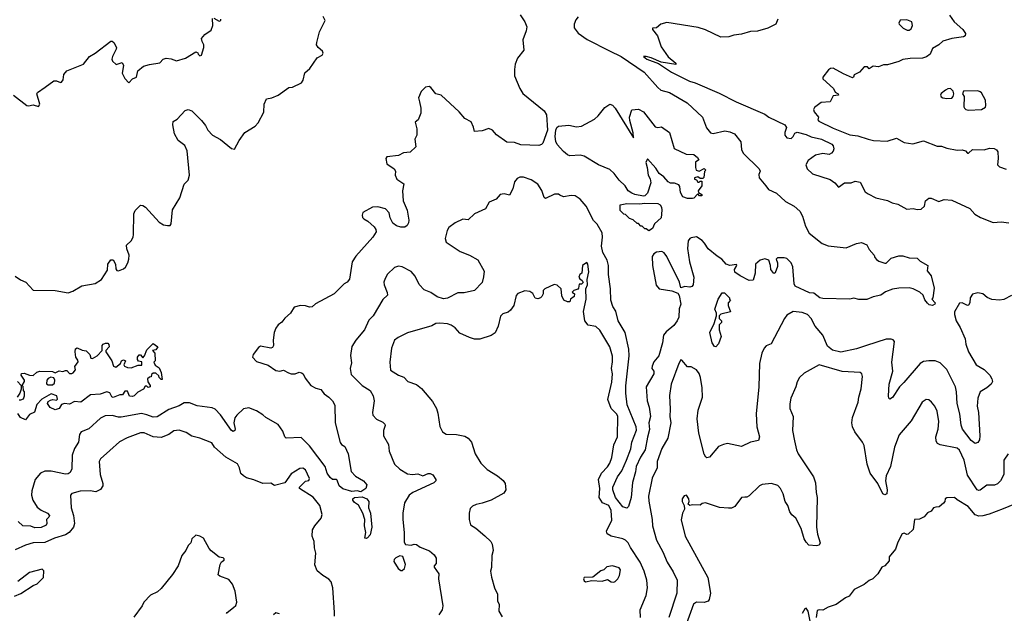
# Model space of a CAD drawing. Extents: x 1678759 to 1859541, y 384609 to 522867.
# Tile 355 of 466: x 1787910 to 1795541, y 407048 to 411651. Entities that reach past the tile are written whole.
import ezdxf

# ---------------------------------------------------------------- set-up
doc = ezdxf.new("R2010")
doc.units = 0

msp = doc.modelspace()

# ---------------------------------------------------------------- linework, layer by layer
at = {"layer": '0CON20XD'}
for points in [[(1787860.6, 411065), (1787965, 410986.5), (1787976.9, 410983.1), (1788015, 410990), (1788055, 410978), (1788067, 410997), (1788042.1, 411075), (1788046.7, 411085), (1788108.3, 411128.3), (1788175, 411176.7), (1788195, 411177.5), (1788225, 411163.3), (1788235, 411166.7), (1788245.8, 411184.2), (1788252, 411225), (1788275, 411253.3), (1788405.6, 411305), (1788450, 411365), (1788495, 411390), (1788615, 411485.5), (1788625.4, 411485.4), (1788639.2, 411475), (1788658.8, 411435), (1788657.7, 411422.3), (1788628.8, 411365), (1788623.8, 411345), (1788628.3, 411328.3), (1788656.4, 411303.6), (1788705, 411320), (1788713.8, 411295), (1788703.3, 411235), (1788723.9, 411193.9), (1788755, 411160), (1788785, 411192.5), (1788815, 411204), (1788826, 411254), (1788870.5, 411289.5), (1788915.8, 411304.2), (1788995, 411316.7), (1789022.5, 411345), (1789045, 411353.3), (1789085, 411346.7), (1789125, 411331.2), (1789195, 411352), (1789275, 411402.5), (1789290, 411395), (1789293.3, 411383.3), (1789305, 411370), (1789320, 411375), (1789337.5, 411435), (1789336.4, 411456.4), (1789323, 411483), (1789320, 411505), (1789343.6, 411536.4), (1789395, 411570), (1789406.7, 411605), (1789405, 411660)], [(1787875, 409661.2), (1787915, 409632.5), (1787956.7, 409616.7), (1788015, 409553.3), (1788185, 409552), (1788285.9, 409534.1), (1788322.5, 409545), (1788392.6, 409587.4), (1788494.3, 409605.7), (1788543.3, 409635), (1788590.7, 409709.3), (1788593.3, 409755), (1788615, 409787.5), (1788635, 409790), (1788652.5, 409755), (1788655, 409720), (1788662.5, 409705), (1788675, 409703.8), (1788715, 409718), (1788729.4, 409730.6), (1788749.2, 409765), (1788755.6, 409794.4), (1788757.1, 409825), (1788739.2, 409875), (1788737.3, 409902.7), (1788774.3, 409935.7), (1788788.1, 409965), (1788793.1, 409985), (1788793.8, 410145), (1788805, 410172.5), (1788845, 410212.5), (1788865, 410208.8), (1788885, 410196), (1788989.8, 410079.8), (1789025, 410060.6), (1789055, 410054.3), (1789075, 410056), (1789085, 410066.7), (1789094.1, 410175.9), (1789150.2, 410269.8), (1789184.6, 410375), (1789215, 410407.5), (1789226.8, 410445), (1789208.9, 410635), (1789189.2, 410675), (1789138.8, 410715), (1789108.8, 410765), (1789096.7, 410835), (1789098.3, 410861.7), (1789129.5, 410880.5), (1789192.6, 410947.4), (1789215.7, 410955.7), (1789242.9, 410942.9), (1789318.8, 410868.8), (1789350.7, 410830.7), (1789369.2, 410795), (1789404.7, 410754.7), (1789465, 410722.9), (1789551.2, 410651.2), (1789575, 410647.5), (1789611.9, 410715), (1789655.7, 410775), (1789735, 410825.6), (1789758.9, 410851.1), (1789801.2, 410935), (1789803.7, 410995), (1789822.4, 411037.6), (1789865, 411043.8), (1789914.2, 411065.8), (1789995, 411123.8), (1790025, 411128.8), (1790095, 411162.5), (1790108, 411182), (1790120.9, 411239.1), (1790158.6, 411271.4), (1790214.6, 411355.4), (1790255.4, 411375), (1790261.1, 411391.1), (1790256.9, 411406.9), (1790222.9, 411435), (1790211.4, 411455), (1790211.9, 411475), (1790234.6, 411555.4), (1790276.2, 411645), (1790261.4, 411675)], [(1791787.6, 411687.6), (1791825, 411633.8), (1791839.4, 411595), (1791836.5, 411565), (1791809.2, 411495), (1791818, 411415), (1791768.7, 411351.3), (1791750.8, 411305), (1791746, 411265), (1791746, 411215), (1791785, 411117.5), (1791809.3, 411079.3), (1791975, 410942.9), (1791991.9, 410911.9), (1792001.6, 410795), (1791965, 410694.2), (1791955, 410682.9), (1791934.5, 410675.5), (1791795, 410679.4), (1791745, 410698.9), (1791685, 410700), (1791605, 410757.5), (1791575, 410793.8), (1791545, 410806.7), (1791495, 410788.8), (1791433.8, 410783.8), (1791428.3, 410818.3), (1791409.5, 410859.5), (1791360, 410885), (1791316.6, 410936.6), (1791176.7, 411065), (1791135, 411076.7), (1791095.7, 411125.7), (1791082.3, 411132.3), (1791055, 411128), (1791022, 411095), (1791001.2, 411045), (1791007.5, 411015), (1791020, 410965), (1791020, 410925), (1790997.5, 410875), (1790973.8, 410855), (1790987.5, 410805), (1790986.7, 410755), (1790973.3, 410725), (1790980, 410665), (1790935, 410622.5), (1790885, 410617.5), (1790845, 410597.5), (1790755, 410586.7), (1790746.7, 410575), (1790755, 410533.3), (1790813.3, 410495), (1790823.3, 410475), (1790818.8, 410445), (1790834, 410415), (1790887.5, 410377.5), (1790877.1, 410325), (1790882.2, 410245), (1790913.1, 410175), (1790926.5, 410096.5), (1790922.7, 410075), (1790913.1, 410055), (1790895, 410042.5), (1790865, 410041.4), (1790831.3, 410051.3), (1790802.7, 410072.7), (1790780, 410115), (1790772.2, 410152.2), (1790746.2, 410185), (1790685, 410199.4), (1790645, 410197.5), (1790570, 410155), (1790563.3, 410135), (1790566.4, 410116.4), (1790576.1, 410106.1), (1790609.2, 410089.2), (1790656.7, 410045), (1790670, 410025), (1790673.3, 410005), (1790646.2, 409965), (1790515, 409818), (1790485.6, 409774.4), (1790465, 409640), (1790447.5, 409615), (1790425, 409602.5), (1790346.2, 409525), (1790203.3, 409446.7), (1790177.5, 409425), (1790155, 409422), (1790125, 409431.2), (1790085, 409434), (1790037.7, 409422.3), (1790008, 409375), (1789965, 409337.5), (1789941.4, 409305), (1789912.9, 409285), (1789895, 409260), (1789881.5, 409225), (1789873.1, 409165), (1789876.9, 409125), (1789870, 409110), (1789855, 409103.8), (1789775, 409119.2), (1789760.6, 409109.4), (1789720, 409055), (1789714.3, 409035), (1789745, 409000), (1789835, 408971.1), (1789895, 408930.8), (1789925, 408925.7), (1789955, 408934), (1789993.6, 408913.6), (1790015, 408904.2), (1790045, 408906), (1790075, 408918.8), (1790095, 408913.3), (1790106.7, 408905), (1790121.7, 408871.7), (1790165.5, 408815.5), (1790205, 408794.4), (1790245, 408782.5), (1790270.2, 408750.2), (1790307.1, 408725), (1790335.5, 408695), (1790351.4, 408661.4), (1790355.4, 408525), (1790393, 408373), (1790405, 408356.7), (1790430.5, 408340.5), (1790456.2, 408285), (1790478.3, 408148.3), (1790511.7, 408111.7), (1790575, 408075.7), (1790601.4, 408045), (1790591.4, 408015), (1790555, 407990.9), (1790525, 407997.3), (1790485, 407991.5), (1790413.5, 408013.5), (1790386.1, 408036.1), (1790371.2, 408081.2), (1790365, 408086), (1790335, 408084.2), (1790315, 408100.8), (1790294.2, 408134.2), (1790277.3, 408187.3), (1790221.4, 408261.4), (1790157.1, 408347.1), (1790090.7, 408410.7), (1789975, 408406.2), (1789965, 408416.7), (1789950.5, 408460.5), (1789912.8, 408512.8), (1789818.8, 408565), (1789795, 408587.5), (1789745, 408618.6), (1789685, 408640.8), (1789645, 408634), (1789592, 408585), (1789576.8, 408563.2), (1789569.4, 408525), (1789578.8, 408475), (1789576.7, 408465), (1789565, 408458.8), (1789551.2, 408465), (1789467.1, 408587.1), (1789425, 408629.5), (1789400.5, 408640.5), (1789286.6, 408656.6), (1789225, 408680.9), (1789185, 408680), (1789145, 408655.4), (1789065, 408628.7), (1788975, 408570.8), (1788945, 408568.9), (1788894.4, 408585.6), (1788855, 408598.2), (1788695, 408569.6), (1788675, 408569.2), (1788627.4, 408582.6), (1788572.1, 408577.9), (1788535, 408561.4), (1788445, 408478.6), (1788385.5, 408454.5), (1788374.4, 408435), (1788364.5, 408375), (1788333.5, 408325), (1788317.7, 408275), (1788312.8, 408167.2), (1788301.2, 408138.8), (1788285, 408128.5), (1788265, 408127.9), (1788155, 408149.4), (1788105, 408149.3), (1788070.5, 408135), (1788030, 408085), (1788003, 407997), (1788001.5, 407965), (1788010.4, 407925), (1788045, 407871.5), (1788075, 407848.5), (1788125, 407824.3), (1788140.6, 407805), (1788136.9, 407793.1), (1788118, 407775), (1788120.6, 407745), (1788115, 407731.4), (1788075, 407713.1), (1788028.3, 407711.7), (1787995, 407723.3), (1787935, 407726.9), (1787898.7, 407758.7)], [(1789415, 411662.5), (1789455, 411640), (1789470, 411645), (1789470, 411655)], [(1792237.8, 411672.2), (1792221.3, 411648.7), (1792208.6, 411615), (1792207.1, 411587.1), (1792237.6, 411547.6), (1792307.7, 411497.7), (1792480.2, 411410.2), (1792572, 411365), (1792749.2, 411245), (1792855.8, 411125), (1792880, 411105), (1792945.4, 411085.4), (1793084, 411005), (1793200.8, 410895), (1793233.1, 410813.1), (1793263.6, 410773.6), (1793285, 410768.9), (1793375, 410789.4), (1793415, 410781.5), (1793450, 410765), (1793497.9, 410705), (1793504.5, 410645), (1793518.1, 410615), (1793642, 410495), (1793650, 410475), (1793639.2, 410450.8), (1793641.5, 410425), (1793693.4, 410363.4), (1793714, 410335), (1793776.2, 410306.2), (1793845, 410240), (1793913.6, 410203.6), (1793956.1, 410166.1), (1793976.6, 410126.6), (1793999.3, 410049.3), (1794028.6, 409995), (1794130, 409915), (1794175, 409897.5), (1794315, 409881.2), (1794395, 409914.2), (1794435, 409922.5), (1794476.2, 409905), (1794495, 409870), (1794533.3, 409825), (1794536.7, 409806.7), (1794550.5, 409790.5), (1794568.3, 409778.3), (1794615, 409762.9), (1794626.7, 409763.3), (1794665, 409800.6), (1794725, 409820.6), (1794755, 409820), (1794805, 409803.8), (1794865, 409802), (1794889.3, 409779.3), (1794947.5, 409745), (1794943.9, 409703.9), (1794973.9, 409663.9), (1794997.9, 409567.9)], [(1793785.9, 411654.1), (1793770, 411615), (1793707.5, 411585), (1793629.1, 411560.9), (1793575, 411560), (1793505, 411538.1), (1793445, 411530.5), (1793405, 411517.1), (1793345, 411514.2), (1793225, 411572.2), (1793169.2, 411590.8), (1792925, 411627.8), (1792880, 411615), (1792845, 411588), (1792813.8, 411586.2), (1792813.8, 411575), (1792854.4, 411524.4), (1792880.4, 411440.4), (1792935, 411362.9), (1792996.2, 411315), (1792995.6, 411304.4), (1792881.2, 411321.2), (1792805, 411355.4), (1792765, 411365.9), (1792743.8, 411365), (1792770.8, 411345), (1792860.7, 411310.7), (1792961.1, 411245), (1793100, 411175), (1793145, 411161), (1793330, 411080), (1793463.5, 411013.5), (1793685, 410917.1), (1793715, 410896.1), (1793838.9, 410835), (1793853.1, 410815), (1793839.4, 410775), (1793839.4, 410755), (1793854.5, 410734.5), (1793889.4, 410730.6), (1793904.6, 410745), (1793918, 410772), (1793935, 410778), (1794005, 410760), (1794043.4, 410743.4), (1794125.6, 410725), (1794204.6, 410685), (1794215, 410671.9), (1794219.1, 410649.1), (1794215, 410632.5), (1794201.4, 410615), (1794185, 410605.2), (1794135, 410613.6), (1794078.7, 410601.3), (1794020.5, 410559.5), (1794003.1, 410525), (1794012.5, 410495), (1794055, 410455.6), (1794191.7, 410411.7), (1794228, 410385), (1794255, 410353.3), (1794303.2, 410386.8), (1794353.6, 410386.4), (1794385, 410397.5), (1794425, 410390), (1794463.3, 410315), (1794485, 410300), (1794545, 410268.8), (1794635, 410249.2), (1794671.2, 410231.2), (1794715, 410220), (1794785, 410182.5), (1794835, 410186.7), (1794865, 410178.8), (1794897.7, 410182.3), (1794923.3, 410205), (1794931.2, 410245), (1794955, 410266), (1794975, 410265.8), (1795035, 410240), (1795075, 410256.2), (1795135, 410251.9), (1795275, 410187.5), (1795311.9, 410141.9), (1795357.2, 410117.2), (1795455, 410078.6), (1795517.1, 410082.9), (1795575.6, 410075)], [(1795116.8, 411686.8), (1795151.4, 411635), (1795220, 411575), (1795240, 411545), (1795237.5, 411525), (1795225, 411517.5), (1795135, 411506.2), (1795065.8, 411484.2), (1795035, 411456.2), (1794983.6, 411426.4), (1794966.1, 411383.9), (1794937.7, 411362.3), (1794906.8, 411353.2), (1794810.8, 411350.8), (1794755, 411342), (1794725, 411326.7), (1794635, 411300), (1794605, 411301.2), (1794565, 411286.2), (1794525, 411291.2), (1794495, 411270), (1794480, 411285), (1794455, 411286.2), (1794418.8, 411245), (1794377, 411223), (1794372.5, 411205), (1794365, 411201.2), (1794295, 411230), (1794215, 411274.2), (1794195, 411273.3), (1794178.3, 411261.7), (1794133.9, 411206.1), (1794135, 411192.5), (1794217.5, 411117.5), (1794230, 411090), (1794252.5, 411075), (1794256.7, 411065), (1794215, 411060), (1794192.5, 411015), (1794122, 411008), (1794070.2, 410969.8), (1794063.5, 410955), (1794066.4, 410936.4), (1794101.2, 410895), (1794096.2, 410875), (1794102.9, 410865), (1794215, 410808.9), (1794345, 410757.1), (1794405, 410749.7), (1794486.2, 410725), (1794527.5, 410715), (1794632.2, 410707.8), (1794705, 410733.3), (1794765, 410698.2), (1794831.9, 410688.1), (1794915, 410710.6), (1795021.1, 410671.1), (1795055, 410668.9), (1795095, 410654), (1795175, 410638.8), (1795215, 410642.5), (1795240, 410635), (1795257, 410617), (1795265, 410616.7), (1795295, 410643.8), (1795385, 410642.2), (1795425.6, 410654.4), (1795462.7, 410652.7), (1795481.2, 410641.2), (1795490, 410625), (1795494, 410575), (1795488.8, 410525), (1795505, 410510), (1795555, 410490.8)], [(1794805, 411569.2), (1794818.9, 411581.1), (1794829.4, 411605), (1794825, 411633.3), (1794785, 411649.2), (1794735, 411647.5), (1794722.5, 411625), (1794726.7, 411615), (1794757.5, 411585), (1794789.5, 411569.5), (1794805, 411569.2)], [(1795095, 411040), (1795135, 411043.3), (1795145.9, 411054.1), (1795150, 411075), (1795145, 411096.7), (1795125, 411116.2), (1795104.2, 411115.8), (1795085, 411103.8), (1795052.3, 411077.7), (1795046.7, 411065), (1795052.3, 411052.3), (1795065.9, 411045.9), (1795095, 411040)], [(1795265, 410948.8), (1795365, 410954.2), (1795395, 410973.3), (1795398.8, 410985), (1795395, 411027.5), (1795365, 411082.5), (1795355, 411092.5), (1795335, 411098.8), (1795225, 411096.7), (1795217.5, 411075), (1795230, 411055), (1795226.7, 410975), (1795232.5, 410965), (1795243.9, 410953.9), (1795265, 410948.8)], [(1793125, 410263.1), (1793084.6, 410264.6), (1793048.3, 410278.3), (1793031.2, 410311.2), (1793026.4, 410356.4), (1793019.3, 410369.3), (1792985, 410383.3), (1792955, 410383.3), (1792935, 410393.3), (1792901.2, 410431.2), (1792865, 410458), (1792840.3, 410500.3), (1792775, 410572.5), (1792762.3, 410542.3), (1792773.8, 410505), (1792781.2, 410445), (1792795.7, 410415.7), (1792802, 410385), (1792775.8, 410305), (1792756, 410285), (1792745, 410283.3), (1792677.5, 410295), (1792654, 410305), (1792626, 410325), (1792603, 410363), (1792555, 410406.2), (1792518.3, 410458.3), (1792485, 410488), (1792395.5, 410525.5), (1792285, 410592.9), (1792255, 410599.2), (1792175, 410594.3), (1792155, 410602.9), (1792125, 410628), (1792075, 410682.5), (1792065.3, 410705.3), (1792060.8, 410745), (1792064.7, 410795), (1792072, 410815), (1792085.6, 410825.6), (1792165, 410833.6), (1792225, 410820), (1792265, 410826), (1792365, 410880), (1792393.8, 410905), (1792445, 410968.8), (1792485, 410995.6), (1792505, 410988.1), (1792524.6, 410965), (1792666.4, 410733.6), (1792665.9, 410774.1), (1792638.8, 410868.8), (1792637.5, 410895), (1792655, 410952.5), (1792705, 410956.7), (1792745.7, 410935.7), (1792835, 410818.8), (1792855, 410813.8), (1792885, 410820), (1792946.1, 410776.1), (1792982.9, 410652.9), (1793075, 410607.5), (1793135, 410606), (1793162, 410582), (1793172.5, 410565), (1793147.5, 410545), (1793146.7, 410505), (1793153.8, 410483.8), (1793175, 410477.5), (1793215, 410496.7), (1793227.5, 410485), (1793217.5, 410472.5), (1793211.7, 410428.3), (1793205, 410420), (1793185, 410420), (1793165, 410432.5), (1793140, 410425), (1793140, 410415), (1793155, 410410), (1793165, 410390), (1793175, 410390), (1793185, 410400), (1793197.5, 410397.5), (1793197, 410363), (1793167.5, 410325), (1793171.7, 410311.7), (1793197.5, 410295), (1793197.5, 410285), (1793180, 410285), (1793165, 410300), (1793135, 410266.7), (1793125, 410263.1)], [(1794997.9, 409567.9), (1794987.5, 409495), (1794980, 409485), (1795006, 409455), (1795003.3, 409445), (1794983.6, 409433.6), (1794959.3, 409439.3), (1794945, 409452.5), (1794925, 409477.5), (1794911.2, 409515), (1794887.3, 409537.3), (1794833.8, 409563.8), (1794805, 409570.4), (1794725, 409569.6), (1794675, 409560.7), (1794620.7, 409539.3), (1794585, 409513.8), (1794525, 409502.7), (1794475, 409480), (1794415, 409481.4), (1794375, 409491.4), (1794345, 409483.9), (1794135, 409487.8), (1794112.4, 409495), (1794065, 409529.6), (1794032.4, 409532.4), (1793921.2, 409585), (1793912.7, 409602.7), (1793903.1, 409735), (1793889.5, 409765), (1793855, 409798.8), (1793835, 409804.6), (1793783.8, 409805), (1793774, 409795), (1793784.2, 409765), (1793782.1, 409737.9), (1793765, 409687.5), (1793755, 409682.5), (1793732.5, 409715), (1793730, 409745), (1793715.6, 409785.6), (1793685, 409795.4), (1793650, 409785), (1793613.8, 409755), (1793610, 409685), (1793595, 409630), (1793565, 409627.5), (1793493.9, 409663.9), (1793453.9, 409693.9), (1793450, 409715), (1793468.8, 409745), (1793465, 409752.5), (1793415, 409744.2), (1793385.4, 409755.4), (1793352.8, 409792.8), (1793315, 409816), (1793245.8, 409875), (1793218.8, 409918.8), (1793198.8, 409938.8), (1793155, 409966.7), (1793115, 409958.8), (1793103.3, 409955), (1793090, 409935), (1793086.8, 409876.8), (1793102.4, 409772.4), (1793135.8, 409655), (1793130, 409595), (1793118.3, 409581.7), (1793105, 409577.5), (1793065, 409582.5), (1793035, 409572.5), (1793022.5, 409615), (1792925.3, 409815.3), (1792905, 409842.5), (1792887.7, 409852.3), (1792845, 409848.9), (1792824.2, 409835), (1792812.2, 409815), (1792815.5, 409745), (1792841.8, 409591.8), (1792865, 409564.4), (1792965, 409549.2), (1793011.2, 409531.2), (1793022.3, 409512.3), (1793034.2, 409445), (1793021.5, 409408.5), (1793017.8, 409345), (1793004.4, 409315), (1792981.1, 409278.9), (1792919.5, 409230.5), (1792899.1, 409205), (1792890.7, 409145), (1792864.5, 409045), (1792825, 408996.9), (1792810.9, 408965), (1792809.1, 408945), (1792824.3, 408924.3), (1792825.5, 408905), (1792764.6, 408805), (1792772.9, 408695), (1792789.7, 408645), (1792799.1, 408575), (1792785.5, 408525), (1792792.1, 408472.1), (1792776.4, 408413.6), (1792758.8, 408315), (1792720.4, 408259.6), (1792687.2, 408185), (1792682.7, 408145), (1792658.9, 408061.1), (1792650, 407945), (1792628.8, 407875), (1792615, 407863.8), (1792585, 407873.8), (1792527.8, 407945), (1792507.1, 408005), (1792507.1, 408025), (1792542.5, 408105), (1792576.8, 408153.2), (1792614.2, 408235.8), (1792645.9, 408324.1), (1792654.7, 408375), (1792691.3, 408468.7), (1792688.4, 408495), (1792619.2, 408665), (1792606.8, 408755), (1792607.4, 408812.6), (1792633.8, 409045), (1792631.6, 409095), (1792603.5, 409225), (1792547.8, 409315), (1792529.7, 409389.7), (1792507.1, 409427.1), (1792490.5, 409475), (1792488.7, 409565), (1792474.3, 409675), (1792474.4, 409745), (1792464.3, 409785), (1792430, 409845), (1792418.8, 409895), (1792427.6, 409965), (1792425, 409998), (1792385.4, 410065.4), (1792357.5, 410095), (1792300, 410205), (1792255, 410259.2), (1792214.2, 410284.2), (1792185, 410287.5), (1792125, 410278), (1792095, 410290), (1792085, 410296.7), (1792055, 410296.7), (1791985, 410263.8), (1791975, 410273.3), (1791956.5, 410326.5), (1791925, 410376), (1791875, 410409.4), (1791815, 410430), (1791785, 410430.8), (1791765, 410418.8), (1791745, 410393.3), (1791730.9, 410339.1), (1791705, 410290), (1791665, 410299.2), (1791635, 410295.8), (1791602.1, 410257.9), (1791548.6, 410235), (1791520.8, 410185), (1791435.8, 410145), (1791385, 410099.2), (1791345, 410102.9), (1791285.6, 410074.4), (1791235, 410038.8), (1791222, 410015), (1791208, 409955), (1791216, 409925), (1791325, 409854.3), (1791396.7, 409825), (1791460, 409790), (1791510, 409700), (1791504.3, 409655.7), (1791495, 409613.3), (1791435, 409550), (1791355, 409532.5), (1791305, 409532.2), (1791225, 409492.5), (1791195, 409487.1), (1791145, 409500.8), (1791095.4, 409535.4), (1791045, 409556.7), (1791007, 409597), (1790975, 409662), (1790945, 409699.4), (1790875, 409734.3), (1790845, 409738.6), (1790815, 409730), (1790761.4, 409678.6), (1790741.2, 409645), (1790732.3, 409615), (1790733.5, 409595), (1790758, 409535), (1790760, 409515), (1790725, 409481.2), (1790648.6, 409355), (1790615, 409320), (1790582, 409245), (1790514, 409165), (1790483.2, 409116.8), (1790474.4, 409045.6), (1790480.3, 408989.7), (1790470, 408945), (1790479.3, 408899.3), (1790563.6, 408813.6), (1790626.1, 408776.1), (1790649.4, 408735), (1790656.4, 408696.4), (1790644.4, 408605.6), (1790647.5, 408585), (1790675, 408554.2), (1790725, 408530), (1790738.8, 408515), (1790741.2, 408505), (1790729.2, 408465), (1790729.2, 408425), (1790767.6, 408357.6), (1790773.1, 408305), (1790814.5, 408204.5), (1790855, 408165.7), (1790915, 408130.5), (1790955, 408123.8), (1790995, 408128.8), (1791035, 408113.1), (1791075, 408133.1), (1791091.9, 408131.9), (1791110.9, 408120.9), (1791136, 408085), (1791135.5, 408074.5), (1791119.3, 408060.7), (1790958, 407985), (1790928.8, 407965), (1790891.4, 407905), (1790878.5, 407825), (1790879.6, 407775), (1790890.5, 407675), (1790889.3, 407599.3), (1790900.7, 407580.7), (1790945, 407576.7), (1790966.4, 407583.6), (1790985, 407581.2), (1791015, 407560), (1791085, 407532), (1791121.2, 407501.2), (1791136.7, 407475), (1791136.7, 407435), (1791122.5, 407415), (1791122.5, 407405), (1791158.8, 407355), (1791156.2, 407315), (1791189.2, 407105), (1791184, 407075), (1791157.5, 407035)], [(1792785, 410012.5), (1792765, 410030), (1792755, 410030), (1792735, 410050), (1792725, 410050), (1792705, 410070), (1792695, 410070), (1792665, 410100), (1792635, 410110), (1792605, 410140), (1792591.7, 410141.7), (1792565, 410170), (1792565, 410215.6), (1792615, 410225.4), (1792715, 410222.9), (1792755, 410228.1), (1792855, 410225.3), (1792874, 410215), (1792885, 410196.7), (1792887.3, 410175), (1792881.4, 410115), (1792830.9, 410069.1), (1792815, 410032.5), (1792785, 410012.5)], [(1792505, 408997.5), (1792505, 409042.5), (1792484, 409115), (1792405, 409244), (1792375, 409272), (1792315, 409282.5), (1792290.6, 409315), (1792280.9, 409389.1), (1792300, 409485), (1792297.5, 409565), (1792310, 409595), (1792307.5, 409635), (1792320, 409695), (1792312.5, 409755), (1792305, 409767.5), (1792272.5, 409745), (1792267.5, 409685), (1792250, 409675), (1792242.5, 409655), (1792250.7, 409640.7), (1792269.3, 409629.3), (1792277, 409613), (1792265, 409600), (1792245, 409600), (1792241.7, 409568.3), (1792235, 409560), (1792205, 409550), (1792191.7, 409538.3), (1792210, 409525), (1792207.5, 409505), (1792180, 409485), (1792175, 409462.5), (1792155, 409462.5), (1792127, 409477), (1792110.7, 409510.7), (1792107.5, 409565), (1792075, 409592.5), (1792053.6, 409596.4), (1791980, 409565), (1791968.3, 409551.7), (1791967.5, 409525), (1791957.5, 409505), (1791946.1, 409493.9), (1791925, 409487.5), (1791905, 409492.5), (1791886.8, 409526.8), (1791864.4, 409544.4), (1791825, 409547.1), (1791771.4, 409528.6), (1791758.2, 409511.8), (1791740, 409435), (1791715, 409398.8), (1791695, 409382.5), (1791655, 409369.2), (1791637.5, 409352.5), (1791617.8, 409275), (1791595, 409223.8), (1791565, 409201.4), (1791476.4, 409173.6), (1791435, 409174.5), (1791395, 409185.5), (1791320.8, 409220.8), (1791285, 409261.8), (1791255, 409283.1), (1791225, 409292.7), (1791165, 409298.8), (1791135, 409294.4), (1791105, 409278.1), (1790916.8, 409223.2), (1790842.4, 409187.6), (1790814.2, 409165), (1790790.6, 409105), (1790779.4, 408995), (1790785, 408933.8), (1790845, 408895.4), (1790887.8, 408877.8), (1790918, 408845), (1790985, 408821.9), (1791025, 408792), (1791110, 408690), (1791140.5, 408635), (1791150.9, 408600.9), (1791166.5, 408496.5), (1791185.6, 408455.6), (1791215, 408438.1), (1791295, 408434.5), (1791360.9, 408420.9), (1791385.4, 408405.4), (1791412.5, 408375), (1791441.2, 408285), (1791485, 408211.2), (1791533.2, 408163.2), (1791613, 408113), (1791657.3, 408077.3), (1791671.4, 408055), (1791678, 408005), (1791661.3, 407978.7), (1791565, 407924.4), (1791495, 407901.1), (1791447.4, 407892.6), (1791420.6, 407879.4), (1791400.3, 407859.7), (1791392.5, 407825), (1791394, 407775), (1791405, 407733.8), (1791445, 407708), (1791515, 407648.6), (1791562.5, 407605), (1791572.5, 407585), (1791580, 407535), (1791570, 407495), (1791566.8, 407403.2), (1791560, 407375), (1791567.9, 407327.9), (1791590.8, 407245), (1791612.5, 407195), (1791614.4, 407145), (1791626, 407115), (1791624, 407065), (1791649.2, 407019.2)], [(1795596.9, 409513.1), (1795538.7, 409481.3), (1795505, 409475.4), (1795445, 409481.5), (1795407.8, 409497.8), (1795374.7, 409524.7), (1795335, 409534), (1795295, 409521.3), (1795275.4, 409495), (1795272.9, 409455), (1795265, 409436.7), (1795255, 409434), (1795215, 409454), (1795195, 409453.8), (1795154.5, 409385), (1795154.4, 409365), (1795169.4, 409315), (1795200.4, 409265), (1795237.5, 409175), (1795243.9, 409133.9), (1795264.4, 409075), (1795324, 408975), (1795385, 408937.5), (1795430, 408895), (1795445.8, 408865.8), (1795449.2, 408845), (1795439.2, 408825), (1795407.1, 408795), (1795355.3, 408764.7), (1795336.5, 408715), (1795330.5, 408655), (1795340, 408605), (1795351.8, 408425), (1795347.8, 408392.2), (1795336.8, 408373.2), (1795315, 408363.8), (1795285, 408387.8), (1795216.7, 408475), (1795207.6, 408507.6), (1795196.6, 408593.4), (1795176.1, 408673.9), (1795171.4, 408765), (1795161.7, 408805), (1795095, 408937.1), (1795045, 408990.4), (1795005, 409005.5), (1794955, 409006.5), (1794915, 409000), (1794888, 408985), (1794763.7, 408836.3), (1794730, 408805), (1794675, 408722), (1794655, 408707.5), (1794646.4, 408716.4), (1794644.3, 408735), (1794648.9, 408825), (1794677.5, 408925), (1794668.6, 408995), (1794690, 409155), (1794678.9, 409168.9), (1794665, 409174.2), (1794625, 409173.3), (1794473.8, 409125), (1794395, 409099.1), (1794275, 409072.7), (1794209.2, 409089.2), (1794170, 409120), (1794134.2, 409205), (1794074.7, 409274.7), (1794045, 409333.6), (1794015, 409365.9), (1793975, 409380.9), (1793905, 409388.1), (1793855, 409360), (1793836.5, 409335), (1793735, 409137.5), (1793695, 409122), (1793680, 409105), (1793661.9, 409065), (1793644.2, 408985), (1793638.6, 408805), (1793618.6, 408595), (1793621.9, 408495), (1793643.3, 408415), (1793635, 408387.5), (1793575, 408375.6), (1793505, 408342.2), (1793396, 408364), (1793365, 408358), (1793325, 408340), (1793255, 408258.8), (1793235, 408253.3), (1793228.3, 408258.3), (1793215, 408282.5), (1793173.2, 408445), (1793159.5, 408555), (1793168, 408622), (1793201.2, 408725), (1793198.5, 408795), (1793185.3, 408875), (1793176.2, 408906.2), (1793155, 408936.4), (1793115, 408960), (1793085, 408958), (1793041.7, 409011.7), (1793035, 409012.5), (1793019.2, 408985), (1792960, 408825), (1792945.5, 408735.5), (1792950.7, 408630.7), (1792949.1, 408575), (1792955.5, 408525), (1792933.4, 408406.6), (1792886.8, 408325), (1792850, 408225), (1792850, 408175), (1792811.1, 408095), (1792783.1, 407955), (1792785, 407917.5), (1792811.9, 407775), (1792814.5, 407725), (1792845.5, 407615), (1792894.6, 407524.6), (1792928.5, 407445), (1792975, 407370), (1793005.6, 407305), (1793003.8, 407205), (1792941.3, 407015)], [(1793305, 409113.8), (1793295, 409116.7), (1793277.5, 409145), (1793260, 409225), (1793292.5, 409295), (1793310, 409355), (1793310, 409375), (1793297.5, 409405), (1793324, 409485), (1793355, 409532.5), (1793371.7, 409531.7), (1793410, 409495), (1793410, 409485), (1793420, 409475), (1793400, 409455), (1793400, 409435), (1793420, 409385), (1793343, 409367), (1793330, 409355), (1793330, 409335), (1793350, 409315), (1793348.3, 409301.7), (1793330, 409285), (1793331.2, 409245), (1793346, 409195), (1793325, 409136.7), (1793305, 409113.8)], [(1787905, 408702.5), (1787917.5, 408702.5), (1787938.3, 408711.7), (1787946.1, 408733.9), (1787946.1, 408766.1), (1787940, 408775), (1787937, 408807), (1787930, 408815), (1787947.5, 408845), (1787947.5, 408855), (1787920, 408895), (1787925, 408907.5), (1787945, 408908.8), (1787985, 408893.3), (1788015, 408892.5), (1788042.7, 408917.3), (1788065, 408926.2), (1788163, 408923), (1788185, 408913.3), (1788215, 408927.5), (1788245, 408922.5), (1788265, 408930), (1788275, 408930), (1788295, 408907.5), (1788315, 408906.7), (1788325, 408912.5), (1788342.5, 408935), (1788338.3, 408961.7), (1788363, 408997), (1788360.7, 409010.7), (1788344.3, 409034.3), (1788338.8, 409075), (1788342.3, 409097.7), (1788355, 409107.5), (1788395, 409087.5), (1788425, 409082.5), (1788452.5, 409055), (1788460, 409025), (1788475, 409022.5), (1788510, 409045), (1788550, 409085), (1788550, 409125), (1788556.7, 409135), (1788575, 409143.8), (1788591.7, 409141.7), (1788601.7, 409131.7), (1788603.8, 409115), (1788577.5, 409085), (1788577.5, 409075), (1788623.3, 409005), (1788637.5, 408965), (1788655, 408957.5), (1788690, 408985), (1788700, 409005), (1788715, 409012.5), (1788730, 409005), (1788717.5, 408975), (1788722.5, 408965), (1788745, 408953.3), (1788775, 408952.5), (1788828.3, 408971.7), (1788857.5, 408972.5), (1788857, 408997), (1788831.7, 409001.7), (1788822.5, 409015), (1788823.3, 409035), (1788835, 409052.5), (1788845, 409052.5), (1788865, 409030), (1788876.7, 409043.3), (1788895, 409090), (1788945, 409140), (1788980, 409115), (1788965, 409090), (1788940, 409085), (1788957.5, 409065), (1788960, 409005), (1788950, 408995), (1788960.7, 408970.7), (1788991.7, 408951.7), (1789006.7, 408915), (1789015, 408860), (1789005, 408860), (1788990, 408875), (1788988.3, 408888.3), (1788965, 408910), (1788945, 408910), (1788931.7, 408898.3), (1788928.3, 408881.7), (1788915, 408880), (1788900, 408865), (1788903, 408843), (1788920, 408815), (1788920, 408805), (1788905, 408800), (1788895, 408810), (1788881.7, 408808.3), (1788870, 408785), (1788825, 408762.5), (1788797.5, 408735), (1788785, 408730), (1788761.7, 408731.7), (1788745, 408770), (1788725, 408770), (1788707.5, 408742.5), (1788685, 408742), (1788635, 408721.4), (1788625, 408726.7), (1788608.3, 408758.3), (1788585, 408766), (1788533, 408747), (1788458, 408742), (1788382.5, 408685), (1788335, 408690.8), (1788295, 408670), (1788256.4, 408673.6), (1788233, 408667), (1788216.7, 408635), (1788185, 408624.4), (1788145, 408644.2), (1788126, 408675), (1788130.6, 408689.4), (1788148.3, 408701.7), (1788166.2, 408706.2), (1788195, 408700), (1788201.7, 408708.3), (1788197.5, 408735), (1788155, 408750.8), (1788081.7, 408708.3), (1788043.9, 408666.1), (1788025, 408607.5), (1787985, 408588.8), (1787955, 408547.5), (1787915, 408566.2), (1787895, 408596)], [(1792721.9, 407015), (1792718.6, 407075), (1792765, 407186.2), (1792774.6, 407245), (1792770.9, 407305), (1792750.8, 407375), (1792717.8, 407445), (1792645, 407557.5), (1792625, 407594.6), (1792605, 407614.7), (1792584.6, 407625.4), (1792495, 407645.6), (1792464.2, 407665), (1792459.2, 407685), (1792499.6, 407770.4), (1792494.2, 407845), (1792475, 407884.1), (1792426, 407905), (1792400.8, 407945), (1792406.5, 408015), (1792395.3, 408085), (1792418.9, 408135), (1792466.9, 408183.1), (1792485, 408211.4), (1792498.6, 408255), (1792515.3, 408354.7), (1792542.5, 408415), (1792545, 408576.7), (1792535.8, 408595.8), (1792493.8, 408635), (1792468.8, 408705), (1792499.5, 408840.5), (1792504.7, 408904.7), (1792497.9, 408945), (1792505, 408997.5)], [(1795570.8, 408285), (1795538.8, 408235), (1795536.9, 408125), (1795511.5, 408075), (1795488.6, 408051.4), (1795465, 408040.6), (1795405, 408042.5), (1795355, 408003.1), (1795345, 407998.9), (1795330.6, 408005), (1795255, 408118.6), (1795230, 408235), (1795193.6, 408313.6), (1795175, 408328.2), (1795045, 408352.9), (1795022.9, 408365), (1795013.6, 408383.6), (1795011.5, 408415), (1795028.9, 408475), (1795032.9, 408535), (1795020.6, 408615), (1795003.1, 408653.1), (1794976.2, 408685), (1794955, 408703.3), (1794935, 408706.2), (1794905, 408684), (1794820.2, 408539.8), (1794727.4, 408432.6), (1794691.2, 408335), (1794660, 408185), (1794624.5, 408115), (1794620.5, 408075), (1794634.1, 408004.1), (1794630, 407975), (1794615, 407966.2), (1794600, 407975), (1794560.6, 408055), (1794502.7, 408135), (1794477.7, 408205), (1794455, 408348), (1794441.8, 408375), (1794382.9, 408455), (1794363.5, 408495), (1794358.5, 408525), (1794363.5, 408565), (1794407.8, 408685), (1794412.5, 408725), (1794432.3, 408787.7), (1794441.5, 408885), (1794435.7, 408905), (1794423.3, 408915), (1794285, 408921.6), (1794106, 408974), (1793991.2, 408908.8), (1793953.6, 408876.4), (1793935, 408842.5), (1793926, 408805), (1793886.2, 408715), (1793878.3, 408671.7), (1793879.2, 408635), (1793905.7, 408575), (1793900.6, 408465), (1793915.5, 408385), (1793930, 408315), (1793943.5, 408285), (1794062.5, 408105), (1794078.7, 408058.7), (1794083.1, 407985), (1794091.9, 407945), (1794084.4, 407715), (1794092.7, 407662.7), (1794113.8, 407595), (1794105, 407576.7), (1794085, 407571.2), (1794025, 407576.7), (1794005, 407600), (1793990.8, 407625), (1793967.5, 407705), (1793925, 407785.8), (1793895, 407810.8), (1793877.9, 407835), (1793862.9, 407885), (1793843.3, 407915), (1793827.7, 407975), (1793806.8, 408015), (1793785, 408039.2), (1793736.2, 408053.8), (1793665, 408047.1), (1793644.5, 408035.5), (1793565, 407958.8), (1793545, 407948.8), (1793530.7, 407949.3), (1793503.8, 407945), (1793453, 407877), (1793425.7, 407864.3), (1793402.7, 407862.7), (1793335, 407869.2), (1793225, 407904), (1793200, 407900), (1793183, 407887), (1793125, 407890), (1793103.6, 407883.6), (1793090, 407895), (1793097.5, 407915), (1793096.7, 407935), (1793077.5, 407965), (1793060.5, 407959.5), (1793043.8, 407935), (1793043.3, 407915), (1793060, 407885), (1793062.5, 407855), (1793045.9, 407824.1), (1793037.3, 407772.7), (1793068.6, 407645), (1793244.5, 407324.5), (1793263.2, 407203.2), (1793254.5, 407155.5), (1793245, 407140.8), (1793215, 407131.1), (1793155.6, 407134.4), (1793131.1, 407118.9), (1793066.2, 406933.8)], [(1787892.5, 408845), (1787920, 408815), (1787920, 408785), (1787910, 408755), (1787890, 408725)], [(1788165, 408820), (1788178.3, 408831.7), (1788183.3, 408855), (1788173.6, 408873.6), (1788150.7, 408879.3), (1788130.7, 408869.3), (1788120, 408855), (1788118.3, 408828.3), (1788130.7, 408820.7), (1788165, 408820)], [(1790349.6, 407025), (1790350.7, 407055), (1790335.6, 407245), (1790323, 407293), (1790305, 407313.8), (1790259.7, 407339.7), (1790215, 407376.7), (1790196.4, 407423.6), (1790206.2, 407515), (1790194, 407555), (1790191.2, 407605), (1790176.2, 407645), (1790178.8, 407695), (1790196.2, 407725), (1790247.5, 407785), (1790253.3, 407815), (1790236, 407885), (1790185, 407949.2), (1790077.5, 408015), (1790077.5, 408025), (1790125, 408072.5), (1790151.2, 408078.8), (1790155.6, 408094.4), (1790125, 408161.2), (1790105, 408173.8), (1790080.3, 408169.7), (1790015, 408130), (1789965, 408060), (1789885, 408040), (1789855, 408058), (1789795, 408053.8), (1789725, 408084), (1789668.3, 408098.3), (1789645, 408112.5), (1789625, 408132.5), (1789614, 408175), (1789596.7, 408206.7), (1789507.3, 408257.3), (1789420, 408335), (1789398.7, 408368.7), (1789305, 408405.8), (1789245, 408422.5), (1789198.9, 408448.9), (1789145, 408466.7), (1789105, 408463.3), (1789065, 408433.5), (1789005, 408410.9), (1788945, 408416.9), (1788875, 408447.1), (1788845, 408447.5), (1788742.7, 408407.3), (1788683.6, 408376.4), (1788608.5, 408311.5), (1788536, 408245), (1788525.7, 408225), (1788534.5, 408124.5), (1788554.3, 408055), (1788552.9, 408035), (1788535, 408008), (1788499.1, 407990.9), (1788455, 407996.5), (1788377.5, 407995), (1788314.2, 407975.8), (1788303.3, 407965), (1788308.1, 407865), (1788326.5, 407805), (1788335.5, 407745), (1788326.7, 407715), (1788293.5, 407675), (1788264.3, 407655.7), (1788179.9, 407630.1), (1788105, 407596.2), (1788015, 407593.9), (1787955, 407576.2), (1787875, 407538.9)], [(1790595, 407626.7), (1790585, 407630), (1790593.3, 407675), (1790582.5, 407725), (1790584.5, 407775), (1790570.5, 407825), (1790535, 407886.7), (1790505, 407907.1), (1790490.6, 407925), (1790490.8, 407935), (1790503.9, 407946.1), (1790565, 407950.4), (1790599.4, 407935), (1790616.9, 407915), (1790614.4, 407865), (1790628.8, 407825), (1790639.2, 407715), (1790625, 407657.5), (1790605, 407634), (1790595, 407626.7)], [(1795620, 407895), (1795532.1, 407857.9), (1795425, 407815.7), (1795374.1, 407804.1), (1795345, 407800), (1795315, 407810.8), (1795260, 407875), (1795175, 407926.7), (1795155, 407946.7), (1795095, 407943.3), (1795083.3, 407935), (1795080, 407915), (1795068.8, 407901.2), (1795036.1, 407873.9), (1795009.3, 407870.7), (1794993.3, 407865), (1794975, 407840), (1794945, 407827.5), (1794920, 407795), (1794885, 407778.8), (1794844, 407776), (1794833.6, 407696.4), (1794795, 407662.5), (1794785, 407660), (1794765, 407670), (1794750, 407665), (1794715, 407600), (1794696.7, 407545), (1794650, 407485), (1794650, 407455), (1794615, 407416.7), (1794592.5, 407405), (1794560, 407355), (1794523.3, 407315), (1794495, 407303.3), (1794455, 407270), (1794377.7, 407232.3), (1794338.8, 407181.2), (1794311.2, 407168.8), (1794237.5, 407115), (1794175, 407096.2), (1794135, 407071.2), (1794105, 407074), (1794091.7, 407068.3), (1794082.5, 407015)], [(1789513.8, 407045), (1789517.5, 407055), (1789566.9, 407093.1), (1789585, 407108.8), (1789592.5, 407135), (1789579.7, 407219.7), (1789559.4, 407275), (1789530.5, 407310.5), (1789460, 407335), (1789447, 407347), (1789464.1, 407425.9), (1789473.8, 407446.2), (1789495, 407460), (1789495, 407470), (1789487, 407477), (1789455, 407483.3), (1789395, 407531.2), (1789379.1, 407549.1), (1789335, 407630), (1789305.9, 407645.9), (1789275, 407653.3), (1789244.2, 407625.8), (1789236.1, 407593.9), (1789215, 407572.5), (1789197.5, 407535), (1789166.2, 407495), (1789138, 407415), (1789095, 407348.8), (1789005, 407240), (1788976.7, 407215), (1788922.7, 407187.3), (1788872.5, 407135), (1788860, 407105), (1788795, 407017.5)], [(1790875, 407380), (1790892.5, 407395), (1790898.8, 407425), (1790878.3, 407488.3), (1790855, 407493.3), (1790825, 407477.5), (1790813.3, 407465), (1790810.7, 407450.7), (1790842.5, 407395), (1790865, 407380), (1790875, 407380)], [(1787869.8, 407180.2), (1787918.3, 407201.7), (1788015, 407264), (1788044.1, 407275.9), (1788093.3, 407325), (1788096.7, 407376.7), (1788085, 407390), (1787986.7, 407365), (1787895, 407294.2)], [(1792515, 407288.8), (1792525, 407293.8), (1792545.8, 407314.2), (1792559.5, 407340.5), (1792566, 407385), (1792555, 407401.2), (1792505, 407416), (1792461.7, 407408.3), (1792437.5, 407385), (1792415, 407376.7), (1792351.7, 407328.3), (1792285, 407326.7), (1792280, 407315), (1792285, 407300), (1792295, 407292.5), (1792345, 407303.3), (1792425, 407297.5), (1792465, 407310), (1792495, 407291.2), (1792515, 407288.8)], [(1794038.5, 406975), (1794020.6, 407065), (1794005, 407086.4), (1793995, 407082.9), (1793975, 407046.7)], [(1789923, 407043), (1789895, 407051.2), (1789876.2, 407035)]]:
    msp.add_lwpolyline(points, dxfattribs=at)

doc.saveas('drawing.dxf')
